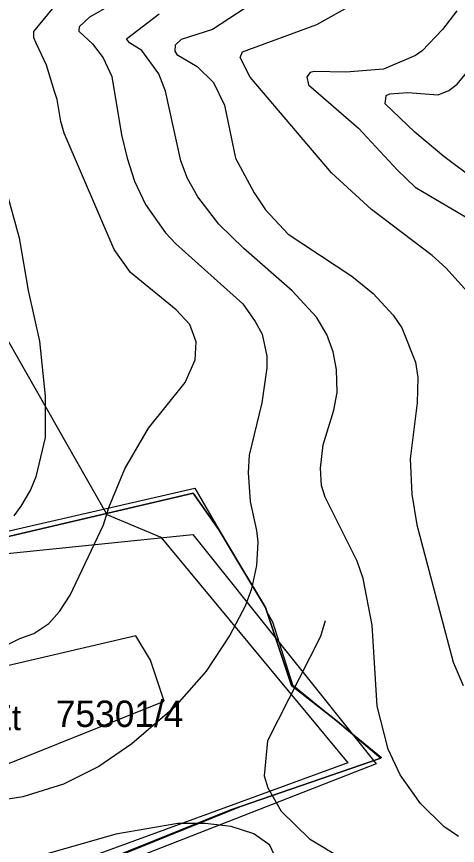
# Model space of a CAD drawing. Extents: x -758499 to -754160, y -1175205 to -1172032.
# Drawn here: x -757703.2 to -757527.9, y -1174088.9 to -1173759.5 of the extents above; entities that cross this region are included whole.
import ezdxf

# ---------------------------------------------------------------- set-up
doc = ezdxf.new("R2010")
doc.units = 0
for name, color, linetype in [('A040_Les50_p', 7, 'Continuous'), ('A041_BPEJ_p', 7, 'Continuous'), ('A043_InvPuda_p', 7, 'Continuous'), ('A106_TuristT_l', 7, 'Continuous'), ('indexy RZV_TYP_1', 7, 'Continuous'), ('PLOCHY NL lesní', 7, 'Continuous'), ('PLOCHY NZt zeměděl-trvalý travní porost', 7, 'Continuous'), ('vrstevnice', 7, 'Continuous')]:
    doc.layers.add(name, color=color, linetype=linetype)

msp = doc.modelspace()

# ---------------------------------------------------------------- linework, layer by layer
at = {"layer": 'A040_Les50_p'}
msp.add_lwpolyline([(-757729.24, -1174065.48), (-757644.53, -1174031.56), (-757649.96, -1174015.33), (-757655.79, -1174005.54), (-757724.5, -1174021.63)], dxfattribs=at)
at = {"layer": 'A041_BPEJ_p'}
for p, q in [((-757735.17, -1173970.43), (-757632.29, -1173946.97)), ((-757632.29, -1173946.97), (-757622.6, -1173963.6)), ((-757622.6, -1173963.6), (-757614.39, -1173977.35)), ((-757614.39, -1173977.35), (-757604.25, -1173994.35)), ((-757604.25, -1173994.35), (-757603.68, -1173996.06)), ((-757603.68, -1173996.06), (-757601.38, -1174000)), ((-757601.38, -1174000), (-757593.48, -1174025.03)), ((-757593.48, -1174025.03), (-757558.06, -1174053.91)), ((-757558.4, -1174054.2), (-757601.98, -1174069.26)), ((-757558.06, -1174053.91), (-757558.54, -1174054.08)), ((-757558.54, -1174054.08), (-757558.4, -1174054.2)), ((-757601.98, -1174069.26), (-757613.57, -1174073.31)), ((-757613.57, -1174073.31), (-757707.87, -1174111.22))]:
    msp.add_line(p, q, dxfattribs=at)
at = {"layer": 'A043_InvPuda_p'}
for p, q in [((-757712.53, -1173973.47), (-757633.03, -1173965.37)), ((-757633.03, -1173965.37), (-757560.21, -1174056.43)), ((-757560.21, -1174056.43), (-757702.07, -1174111.82))]:
    msp.add_line(p, q, dxfattribs=at)
at = {"layer": 'A106_TuristT_l'}
msp.add_lwpolyline([(-757731.09, -1173805.19), (-757718.94, -1173866.81), (-757667.28, -1173957.32), (-757645.84, -1173966.34), (-757571.52, -1174056.11), (-757723.42, -1174111.53), (-757550.29, -1174216.73), (-757303.57, -1174422.33), (-757230.84, -1174470.16), (-757166.49, -1174494.41), (-757129.01, -1174492.74), (-757107.31, -1174488.56), (-757059.01, -1174489.62), (-757004.16, -1174484.76), (-756972.3, -1174491.24), (-756941.2, -1174492.92), (-756901.81, -1174477.78), (-756825.76, -1174458.08)], dxfattribs=at)
at = {"layer": 'PLOCHY NL lesní'}
msp.add_lwpolyline([(-757710.65, -1174111.9), (-757618, -1174074.8), (-757558.4, -1174054.2), (-757575.59, -1174039.7), (-757576.9, -1174038.6), (-757591.52, -1174027.16), (-757593.9, -1174025.3), (-757604.25, -1173994.35), (-757614.39, -1173977.35), (-757622.6, -1173963.6), (-757633, -1173948.85), (-757735.9, -1173972.95), (-757794.93, -1173981.96), (-757792.92, -1173976.65), (-757786.33, -1173959.27), (-757770.81, -1173918.33), (-757752.8, -1173870.8), (-757725.03, -1173796.24), (-757715.86, -1173771.62), (-757701.8, -1173733.89)], dxfattribs=at)
at = {"layer": 'PLOCHY NZt zeměděl-trvalý travní porost'}
msp.add_lwpolyline([(-757794.93, -1173981.96), (-757735.9, -1173972.95), (-757633, -1173948.85), (-757622.6, -1173963.6), (-757614.39, -1173977.35), (-757604.25, -1173994.35), (-757593.9, -1174025.3), (-757591.52, -1174027.16), (-757576.9, -1174038.6), (-757575.59, -1174039.7), (-757558.4, -1174054.2), (-757618, -1174074.8), (-757710.65, -1174111.9), (-757743.82, -1174091.71), (-757773.73, -1174073.5), (-757817.81, -1174046.66), (-757819.15, -1174045.85), (-757812, -1174026.98), (-757803.54, -1174004.67)], close=True, dxfattribs=at)
at = {"layer": 'vrstevnice'}
for p, q in [((-757696.25, -1173765.43), (-757682.73, -1173748.98)), ((-757696.25, -1173765.43), (-757682.73, -1173748.98)), ((-757605.71, -1173751.78), (-757625.34, -1173764.63)), ((-757605.71, -1173751.78), (-757625.34, -1173764.63)), ((-757668.06, -1173756.26), (-757674.12, -1173759.72)), ((-757668.06, -1173756.26), (-757674.12, -1173759.72)), ((-757583.77, -1173762.61), (-757569.05, -1173754.52)), ((-757659.4, -1173768.38), (-757646.41, -1173758.42)), ((-757659.4, -1173768.38), (-757646.41, -1173758.42)), ((-757528.21, -1173757.27), (-757533.84, -1173764.63)), ((-757528.21, -1173757.27), (-757533.84, -1173764.63)), ((-757674.12, -1173759.72), (-757678.3, -1173763.62)), ((-757674.12, -1173759.72), (-757678.3, -1173763.62)), ((-757613.36, -1173773.57), (-757583.77, -1173762.61)), ((-757696.24, -1173767.92), (-757696.25, -1173765.43)), ((-757696.24, -1173767.92), (-757696.25, -1173765.43)), ((-757678.3, -1173763.62), (-757678.45, -1173765.35)), ((-757678.3, -1173763.62), (-757678.45, -1173765.35)), ((-757678.45, -1173765.35), (-757672.96, -1173770.4)), ((-757678.45, -1173765.35), (-757672.96, -1173770.4)), ((-757625.34, -1173764.63), (-757637.75, -1173768.67)), ((-757625.34, -1173764.63), (-757637.75, -1173768.67)), ((-757533.84, -1173764.63), (-757541.92, -1173773.14)), ((-757533.84, -1173764.63), (-757541.92, -1173773.14)), ((-757695.38, -1173770.08), (-757696.24, -1173767.92)), ((-757695.38, -1173770.08), (-757696.24, -1173767.92)), ((-757658.24, -1173769.97), (-757659.4, -1173768.38)), ((-757658.24, -1173769.97), (-757659.4, -1173768.38)), ((-757637.75, -1173768.67), (-757640.06, -1173770.83)), ((-757637.75, -1173768.67), (-757640.06, -1173770.83)), ((-757691.21, -1173778.83), (-757695.38, -1173770.08)), ((-757691.21, -1173778.83), (-757695.38, -1173770.08)), ((-757672.96, -1173770.4), (-757668.78, -1173775.88)), ((-757672.96, -1173770.4), (-757668.78, -1173775.88)), ((-757653.34, -1173773), (-757658.24, -1173769.97)), ((-757653.34, -1173773), (-757658.24, -1173769.97)), ((-757640.06, -1173770.83), (-757640.2, -1173773.29)), ((-757640.06, -1173770.83), (-757640.2, -1173773.29)), ((-757668.78, -1173775.88), (-757665.31, -1173783.39)), ((-757668.78, -1173775.88), (-757665.31, -1173783.39)), ((-757646.55, -1173782.23), (-757653.34, -1173773)), ((-757646.55, -1173782.23), (-757653.34, -1173773)), ((-757640.2, -1173773.29), (-757639.48, -1173774.58)), ((-757640.2, -1173773.29), (-757639.48, -1173774.58)), ((-757639.48, -1173774.58), (-757631.4, -1173779.35)), ((-757639.48, -1173774.58), (-757631.4, -1173779.35)), ((-757614.22, -1173775.74), (-757613.36, -1173773.57)), ((-757610.28, -1173783.61), (-757614.22, -1173775.74)), ((-757544.52, -1173775.02), (-757557.36, -1173780.36)), ((-757544.52, -1173775.02), (-757557.36, -1173780.36)), ((-757541.92, -1173773.14), (-757544.52, -1173775.02)), ((-757541.92, -1173773.14), (-757544.52, -1173775.02)), ((-757688.07, -1173789.23), (-757691.21, -1173778.83)), ((-757688.07, -1173789.23), (-757691.21, -1173778.83)), ((-757631.4, -1173779.35), (-757624.9, -1173785.7)), ((-757631.4, -1173779.35), (-757624.9, -1173785.7)), ((-757528.06, -1173786.42), (-757522.15, -1173779.35)), ((-757528.06, -1173786.42), (-757522.15, -1173779.35)), ((-757643.95, -1173789.16), (-757646.55, -1173782.23)), ((-757643.95, -1173789.16), (-757646.55, -1173782.23)), ((-757586.51, -1173781.8), (-757587.81, -1173783.53)), ((-757586.51, -1173781.8), (-757587.81, -1173783.53)), ((-757584.93, -1173781.37), (-757586.51, -1173781.8)), ((-757584.93, -1173781.37), (-757586.51, -1173781.8)), ((-757572.23, -1173781.66), (-757584.93, -1173781.37)), ((-757572.23, -1173781.66), (-757584.93, -1173781.37)), ((-757557.36, -1173780.36), (-757572.23, -1173781.66)), ((-757557.36, -1173780.36), (-757572.23, -1173781.66)), ((-757665.31, -1173783.39), (-757661.42, -1173806.48)), ((-757665.31, -1173783.39), (-757661.42, -1173806.48)), ((-757624.9, -1173785.7), (-757620.57, -1173794.79)), ((-757624.9, -1173785.7), (-757620.57, -1173794.79)), ((-757578, -1173821.63), (-757610.28, -1173783.61)), ((-757587.81, -1173783.53), (-757587.09, -1173786.71)), ((-757587.81, -1173783.53), (-757587.09, -1173786.71)), ((-757687.04, -1173792.47), (-757688.07, -1173789.23)), ((-757687.04, -1173792.47), (-757688.07, -1173789.23)), ((-757637.89, -1173816.87), (-757643.95, -1173789.16)), ((-757637.89, -1173816.87), (-757643.95, -1173789.16)), ((-757587.09, -1173786.71), (-757567.18, -1173803.88)), ((-757587.09, -1173786.71), (-757567.18, -1173803.88)), ((-757535.57, -1173790.6), (-757531.38, -1173788.87)), ((-757535.57, -1173790.6), (-757531.38, -1173788.87)), ((-757531.38, -1173788.87), (-757528.06, -1173786.42)), ((-757531.38, -1173788.87), (-757528.06, -1173786.42)), ((-757685.52, -1173801.28), (-757687.04, -1173792.47)), ((-757685.52, -1173801.28), (-757687.04, -1173792.47)), ((-757556.64, -1173794.21), (-757556.21, -1173790.89)), ((-757556.64, -1173794.21), (-757556.21, -1173790.89)), ((-757556.21, -1173790.89), (-757554.76, -1173790.17)), ((-757556.21, -1173790.89), (-757554.76, -1173790.17)), ((-757554.76, -1173790.17), (-757547.69, -1173789.74)), ((-757554.76, -1173790.17), (-757547.69, -1173789.74)), ((-757547.69, -1173789.74), (-757535.57, -1173790.6)), ((-757547.69, -1173789.74), (-757535.57, -1173790.6)), ((-757620.57, -1173794.79), (-757616.1, -1173815.72)), ((-757620.57, -1173794.79), (-757616.1, -1173815.72)), ((-757544.8, -1173805.47), (-757556.64, -1173794.21)), ((-757544.8, -1173805.47), (-757556.64, -1173794.21)), ((-757684.22, -1173805.9), (-757685.52, -1173801.28)), ((-757684.22, -1173805.9), (-757685.52, -1173801.28)), ((-757567.18, -1173803.88), (-757551.73, -1173820.62)), ((-757567.18, -1173803.88), (-757551.73, -1173820.62)), ((-757533.26, -1173815.14), (-757544.8, -1173805.47)), ((-757533.26, -1173815.14), (-757544.8, -1173805.47)), ((-757664.3, -1173852.09), (-757684.22, -1173805.9)), ((-757664.3, -1173852.09), (-757684.22, -1173805.9)), ((-757661.42, -1173806.48), (-757659.25, -1173815.72)), ((-757661.42, -1173806.48), (-757659.25, -1173815.72)), ((-757519.12, -1173825.82), (-757533.26, -1173815.14)), ((-757519.12, -1173825.82), (-757533.26, -1173815.14)), ((-757659.25, -1173815.72), (-757656.22, -1173824.95)), ((-757659.25, -1173815.72), (-757656.22, -1173824.95)), ((-757635.15, -1173823.8), (-757637.89, -1173816.87)), ((-757635.15, -1173823.8), (-757637.89, -1173816.87)), ((-757616.1, -1173815.72), (-757608.74, -1173829.57)), ((-757616.1, -1173815.72), (-757608.74, -1173829.57)), ((-757562.12, -1173836.21), (-757578, -1173821.63)), ((-757551.73, -1173820.62), (-757544.66, -1173827.26)), ((-757551.73, -1173820.62), (-757544.66, -1173827.26)), ((-757708.17, -1173825.3), (-757702.06, -1173847.39)), ((-757656.22, -1173824.95), (-757651.89, -1173834.19)), ((-757656.22, -1173824.95), (-757651.89, -1173834.19)), ((-757631.11, -1173831.16), (-757635.15, -1173823.8)), ((-757631.11, -1173831.16), (-757635.15, -1173823.8)), ((-757544.66, -1173827.26), (-757516.23, -1173844.15)), ((-757544.66, -1173827.26), (-757516.23, -1173844.15)), ((-757622.74, -1173841.98), (-757631.11, -1173831.16)), ((-757622.74, -1173841.98), (-757631.11, -1173831.16)), ((-757608.74, -1173829.57), (-757604.27, -1173836.35)), ((-757608.74, -1173829.57), (-757604.27, -1173836.35)), ((-757651.89, -1173834.19), (-757643.96, -1173845.45)), ((-757651.89, -1173834.19), (-757643.96, -1173845.45)), ((-757604.27, -1173836.35), (-757595.17, -1173846.02)), ((-757604.27, -1173836.35), (-757595.17, -1173846.02)), ((-757538.02, -1173854.4), (-757562.12, -1173836.21)), ((-757612.78, -1173851.65), (-757622.74, -1173841.98)), ((-757612.78, -1173851.65), (-757622.74, -1173841.98)), ((-757702.06, -1173847.39), (-757698.58, -1173868.35)), ((-757643.96, -1173845.45), (-757639.91, -1173849.78)), ((-757643.96, -1173845.45), (-757639.91, -1173849.78)), ((-757595.17, -1173846.02), (-757569.92, -1173862.62)), ((-757595.17, -1173846.02), (-757569.92, -1173862.62)), ((-757639.91, -1173849.78), (-757613.21, -1173873.73)), ((-757639.91, -1173849.78), (-757613.21, -1173873.73)), ((-757593.59, -1173868.54), (-757612.78, -1173851.65)), ((-757593.59, -1173868.54), (-757612.78, -1173851.65)), ((-757657.81, -1173861.18), (-757664.3, -1173852.09)), ((-757657.81, -1173861.18), (-757664.3, -1173852.09)), ((-757532.54, -1173859.3), (-757538.02, -1173854.4)), ((-757639.77, -1173876.04), (-757657.81, -1173861.18)), ((-757639.77, -1173876.04), (-757657.81, -1173861.18)), ((-757522.72, -1173870.27), (-757532.54, -1173859.3)), ((-757569.92, -1173862.62), (-757561.4, -1173869.55)), ((-757569.92, -1173862.62), (-757561.4, -1173869.55)), ((-757698.58, -1173868.35), (-757694.04, -1173888.46)), ((-757583.92, -1173878.93), (-757593.59, -1173868.54)), ((-757583.92, -1173878.93), (-757593.59, -1173868.54)), ((-757561.4, -1173869.55), (-757553.46, -1173878.21)), ((-757561.4, -1173869.55), (-757553.46, -1173878.21)), ((-757613.21, -1173873.73), (-757608.31, -1173880.66)), ((-757613.21, -1173873.73), (-757608.31, -1173880.66)), ((-757634.29, -1173881.82), (-757639.77, -1173876.04)), ((-757634.29, -1173881.82), (-757639.77, -1173876.04)), ((-757608.31, -1173880.66), (-757605.56, -1173885.71)), ((-757608.31, -1173880.66), (-757605.56, -1173885.71)), ((-757579.88, -1173885.86), (-757583.92, -1173878.93)), ((-757579.88, -1173885.86), (-757583.92, -1173878.93)), ((-757553.46, -1173878.21), (-757550, -1173883.26)), ((-757553.46, -1173878.21), (-757550, -1173883.26)), ((-757631.83, -1173888.74), (-757634.29, -1173881.82)), ((-757631.83, -1173888.74), (-757634.29, -1173881.82)), ((-757550, -1173883.26), (-757544.52, -1173896.83)), ((-757550, -1173883.26), (-757544.52, -1173896.83)), ((-757605.56, -1173885.71), (-757603.69, -1173894.52)), ((-757605.56, -1173885.71), (-757603.69, -1173894.52)), ((-757577.28, -1173892.79), (-757579.88, -1173885.86)), ((-757577.28, -1173892.79), (-757579.88, -1173885.86)), ((-757694.04, -1173888.46), (-757691.73, -1173910.39)), ((-757632.12, -1173895.96), (-757631.83, -1173888.74)), ((-757632.12, -1173895.96), (-757631.83, -1173888.74)), ((-757603.69, -1173894.52), (-757603.69, -1173899.14)), ((-757603.69, -1173894.52), (-757603.69, -1173899.14)), ((-757575.98, -1173899.71), (-757577.28, -1173892.79)), ((-757575.98, -1173899.71), (-757577.28, -1173892.79)), ((-757636.16, -1173904.91), (-757632.12, -1173895.96)), ((-757636.16, -1173904.91), (-757632.12, -1173895.96)), ((-757544.52, -1173896.83), (-757543.65, -1173902.89)), ((-757544.52, -1173896.83), (-757543.65, -1173902.89)), ((-757603.69, -1173899.14), (-757605.71, -1173912.99)), ((-757603.69, -1173899.14), (-757605.71, -1173912.99)), ((-757575.69, -1173908.95), (-757575.98, -1173899.71)), ((-757575.69, -1173908.95), (-757575.98, -1173899.71)), ((-757543.65, -1173902.89), (-757543.94, -1173912.99)), ((-757543.65, -1173902.89), (-757543.94, -1173912.99)), ((-757650.74, -1173923.09), (-757636.16, -1173904.91)), ((-757650.74, -1173923.09), (-757636.16, -1173904.91)), ((-757691.73, -1173910.39), (-757691.73, -1173926.85)), ((-757576.99, -1173915.88), (-757575.69, -1173908.95)), ((-757576.99, -1173915.88), (-757575.69, -1173908.95)), ((-757605.71, -1173912.99), (-757610.76, -1173933.77)), ((-757605.71, -1173912.99), (-757610.76, -1173933.77)), ((-757543.94, -1173912.99), (-757546.68, -1173935.22)), ((-757543.94, -1173912.99), (-757546.68, -1173935.22)), ((-757581.32, -1173929.73), (-757576.99, -1173915.88)), ((-757581.32, -1173929.73), (-757576.99, -1173915.88)), ((-757660.12, -1173939.26), (-757650.74, -1173923.09)), ((-757660.12, -1173939.26), (-757650.74, -1173923.09)), ((-757691.73, -1173926.85), (-757695.48, -1173942.43)), ((-757582.33, -1173938.97), (-757581.32, -1173929.73)), ((-757582.33, -1173938.97), (-757581.32, -1173929.73)), ((-757610.76, -1173933.77), (-757611.05, -1173940.7)), ((-757610.76, -1173933.77), (-757611.05, -1173940.7)), ((-757546.68, -1173935.22), (-757546.1, -1173949.36)), ((-757546.68, -1173935.22), (-757546.1, -1173949.36)), ((-757666.47, -1173954.56), (-757660.12, -1173939.26)), ((-757666.47, -1173954.56), (-757660.12, -1173939.26)), ((-757611.05, -1173940.7), (-757610.33, -1173952.25)), ((-757611.05, -1173940.7), (-757610.33, -1173952.25)), ((-757581.9, -1173945.9), (-757582.33, -1173938.97)), ((-757581.9, -1173945.9), (-757582.33, -1173938.97)), ((-757695.48, -1173942.43), (-757697.64, -1173947.63)), ((-757580.45, -1173950.51), (-757581.9, -1173945.9)), ((-757580.45, -1173950.51), (-757581.9, -1173945.9)), ((-757697.64, -1173947.63), (-757701.52, -1173954.05)), ((-757567.75, -1173975.92), (-757580.45, -1173950.51)), ((-757567.75, -1173975.92), (-757580.45, -1173950.51)), ((-757546.1, -1173949.36), (-757544.08, -1173961.48)), ((-757546.1, -1173949.36), (-757544.08, -1173961.48)), ((-757610.33, -1173952.25), (-757607.73, -1173963.79)), ((-757610.33, -1173952.25), (-757607.73, -1173963.79)), ((-757701.52, -1173954.05), (-757704.28, -1173957.87)), ((-757668.63, -1173961.48), (-757666.47, -1173954.56)), ((-757668.63, -1173961.48), (-757666.47, -1173954.56)), ((-757681.91, -1173989.48), (-757668.63, -1173961.48)), ((-757681.91, -1173989.48), (-757668.63, -1173961.48)), ((-757607.73, -1173963.79), (-757607.3, -1173968.41)), ((-757607.73, -1173963.79), (-757607.3, -1173968.41)), ((-757544.08, -1173961.48), (-757529.65, -1174016.04)), ((-757544.08, -1173961.48), (-757529.65, -1174016.04)), ((-757607.3, -1173968.41), (-757607.73, -1173977.65)), ((-757607.3, -1173968.41), (-757607.73, -1173977.65)), ((-757565.44, -1173982.84), (-757567.75, -1173975.92)), ((-757565.44, -1173982.84), (-757567.75, -1173975.92)), ((-757607.73, -1173977.65), (-757609.75, -1173986.88)), ((-757607.73, -1173977.65), (-757609.75, -1173986.88)), ((-757561.84, -1174001.32), (-757565.44, -1173982.84)), ((-757561.84, -1174001.32), (-757565.44, -1173982.84)), ((-757609.75, -1173986.88), (-757612.35, -1173993.81)), ((-757609.75, -1173986.88), (-757612.35, -1173993.81)), ((-757686.1, -1173995.98), (-757681.91, -1173989.48)), ((-757686.1, -1173995.98), (-757681.91, -1173989.48)), ((-757690.28, -1174000.74), (-757686.1, -1173995.98)), ((-757690.28, -1174000.74), (-757686.1, -1173995.98)), ((-757612.35, -1173993.81), (-757618.41, -1174005.36)), ((-757612.35, -1173993.81), (-757618.41, -1174005.36)), ((-757580.44, -1173999.63), (-757582.31, -1174005.87)), ((-757696.34, -1174004.64), (-757690.28, -1174000.74)), ((-757696.34, -1174004.64), (-757690.28, -1174000.74)), ((-757559.81, -1174033.5), (-757561.84, -1174001.32)), ((-757559.81, -1174033.5), (-757561.84, -1174001.32)), ((-757718, -1174014.65), (-757701.83, -1174006.66)), ((-757718, -1174014.65), (-757701.83, -1174006.66)), ((-757701.83, -1174006.66), (-757696.34, -1174004.64)), ((-757701.83, -1174006.66), (-757696.34, -1174004.64)), ((-757618.41, -1174005.36), (-757627.79, -1174019.65)), ((-757618.41, -1174005.36), (-757627.79, -1174019.65)), ((-757582.31, -1174005.87), (-757603.4, -1174047.36)), ((-757529.65, -1174016.04), (-757525.61, -1174025.27)), ((-757529.65, -1174016.04), (-757525.61, -1174025.27)), ((-757627.79, -1174019.65), (-757640.49, -1174034.08)), ((-757627.79, -1174019.65), (-757640.49, -1174034.08)), ((-757640.49, -1174034.08), (-757657.38, -1174048.51)), ((-757640.49, -1174034.08), (-757657.38, -1174048.51)), ((-757555.48, -1174050.67), (-757559.81, -1174033.5)), ((-757555.48, -1174050.67), (-757559.81, -1174033.5)), ((-757657.38, -1174048.51), (-757670.51, -1174057.46)), ((-757657.38, -1174048.51), (-757670.51, -1174057.46)), ((-757603.4, -1174047.36), (-757604.72, -1174061.17)), ((-757550.72, -1174060.78), (-757555.48, -1174050.67)), ((-757550.72, -1174060.78), (-757555.48, -1174050.67)), ((-757670.51, -1174057.46), (-757684.51, -1174064.53)), ((-757670.51, -1174057.46), (-757684.51, -1174064.53)), ((-757604.72, -1174061.17), (-757603.26, -1174065.97)), ((-757542.64, -1174072.18), (-757550.72, -1174060.78)), ((-757542.64, -1174072.18), (-757550.72, -1174060.78)), ((-757684.51, -1174064.53), (-757700.67, -1174069.58)), ((-757684.51, -1174064.53), (-757700.67, -1174069.58)), ((-757603.26, -1174065.97), (-757597.92, -1174075.21)), ((-757700.67, -1174069.58), (-757720.88, -1174072.61)), ((-757700.67, -1174069.58), (-757720.88, -1174072.61)), ((-757533.26, -1174081.42), (-757542.64, -1174072.18)), ((-757533.26, -1174081.42), (-757542.64, -1174072.18)), ((-757597.92, -1174075.21), (-757586.66, -1174086.32)), ((-757639.05, -1174080.12), (-757663.73, -1174084.45)), ((-757628.22, -1174080.12), (-757639.05, -1174080.12)), ((-757617.83, -1174081.42), (-757628.22, -1174080.12)), ((-757608.88, -1174084.3), (-757617.83, -1174081.42)), ((-757527.49, -1174085.31), (-757533.26, -1174081.42)), ((-757527.49, -1174085.31), (-757533.26, -1174081.42)), ((-757663.73, -1174084.45), (-757691.87, -1174092.53)), ((-757602.53, -1174088.78), (-757608.88, -1174084.3)), ((-757600.08, -1174093.97), (-757602.53, -1174088.78)), ((-757586.66, -1174086.32), (-757573.67, -1174094.12))]:
    msp.add_line(p, q, dxfattribs=at)

# ---------------------------------------------------------------- texts
at = {"layer": 'A041_BPEJ_p'}
msp.add_text('75301/4', height=10.5, dxfattribs=at).set_placement((-757687.57, -1174041.82))
at = {"layer": 'indexy RZV_TYP_1'}
msp.add_text('NZt', height=10, dxfattribs=at).set_placement((-757722.91, -1174043.09))

doc.saveas('drawing.dxf')
